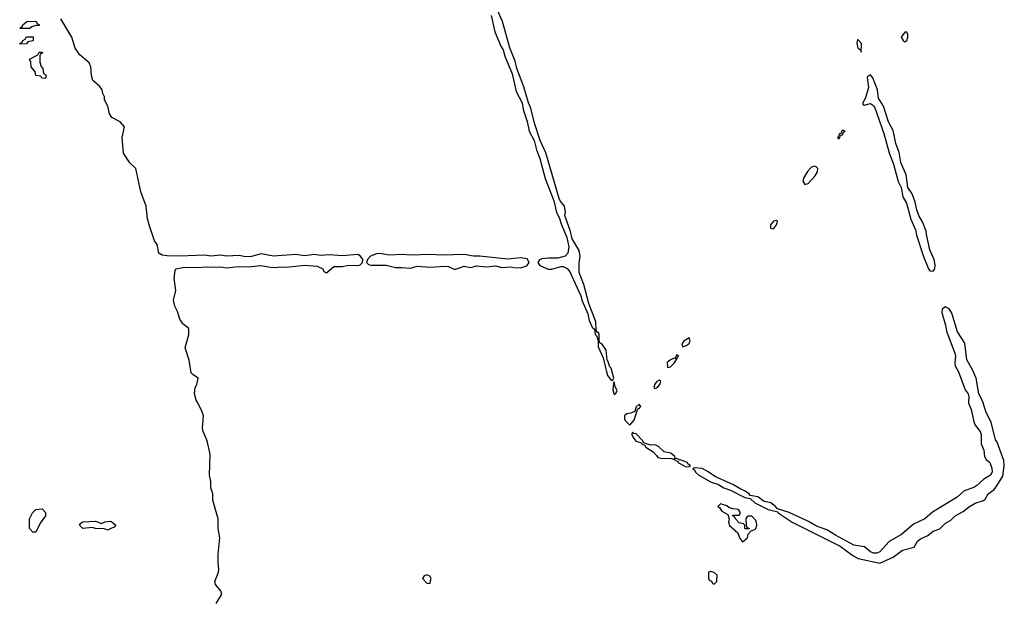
# Model space of a CAD drawing. Header units: inches. Extents: x 2701323 to 2964515, y 494916 to 722124.
# Tile 474 of 656: x 2865926 to 2872226, y 618743 to 622443. Entities that reach past the tile are written whole.
import ezdxf

# ---------------------------------------------------------------- set-up
doc = ezdxf.new("R2010")
doc.units = ezdxf.units.IN
doc.header["$MEASUREMENT"] = 0
for name, color, linetype in [('C8661', 7, 'Continuous'), ('C8662', 7, 'Continuous'), ('C8671', 7, 'Continuous'), ('C8672', 7, 'Continuous')]:
    doc.layers.add(name, color=color, linetype=linetype)

msp = doc.modelspace()

# ---------------------------------------------------------------- linework, layer by layer
at = {"layer": 'C8661', "color": 2, "elevation": 2}
for points in [[(2867184, 618710), (2867219, 618770), (2867214, 618790), (2867179, 618830), (2867174, 618850), (2867197.2, 618910), (2867199.3, 618930), (2867195.1, 618970), (2867196.6, 619023.4), (2867207.6, 619130), (2867196.9, 619190), (2867196.9, 619250), (2867160.9, 619370), (2867161.2, 619410), (2867149.5, 619450), (2867149.4, 619490), (2867141.2, 619530), (2867144.7, 619664.7), (2867125.2, 619750), (2867099.3, 619810), (2867096, 619830), (2867102, 619910), (2867090, 619946), (2867060.7, 620000)], [(2870000, 619720), (2869990, 619724.5), (2869962.7, 619722.7), (2869916.4, 619736.4), (2869913.2, 619750), (2869870, 619794), (2869856.4, 619796.4), (2869850, 619806), (2869843.6, 619796.4), (2869842, 619790), (2869851.3, 619770), (2869867.7, 619747.7), (2869898.8, 619738.8), (2869910, 619726), (2869923.6, 619723.6), (2869932, 619710), (2869978.6, 619678.6), (2870000, 619655)]]:
    msp.add_lwpolyline(points, dxfattribs=at)
for points in [[(2869890, 619984), (2869870, 619968), (2869862, 619938), (2869834, 619926), (2869810, 619921.6), (2869795.5, 619910), (2869795.3, 619890), (2869800.2, 619880.2), (2869830, 619850.8), (2869857.6, 619882.4), (2869877.2, 619942.8), (2869884, 619956), (2869890, 619956), (2869899.3, 619970)], [(2866010, 619166), (2865988.4, 619188.4), (2865988.7, 619250), (2866008, 619290), (2866028.8, 619311.1), (2866070, 619314), (2866092, 619292), (2866091.3, 619270), (2866056.9, 619223.1), (2866030, 619166)], [(2866490, 619178), (2866467.3, 619187.3), (2866411.2, 619188.9), (2866390, 619195.3), (2866330, 619188.7), (2866309, 619211), (2866316.4, 619223.6), (2866329.1, 619230.9), (2866410, 619236), (2866450, 619222), (2866470, 619231), (2866510, 619236), (2866542, 619210), (2866530, 619198), (2866510, 619188)], [(2868530, 618892.3), (2868514.4, 618885.6), (2868502.8, 618870), (2868530, 618838.8), (2868550, 618838), (2868558, 618870), (2868550, 618884)]]:
    msp.add_lwpolyline(points, close=True, dxfattribs=at)
at = {"layer": 'C8662', "color": 2, "elevation": 2}
for points in [[(2868943.1, 622470), (2868965.9, 622365.8), (2869006.4, 622270), (2869019.5, 622250), (2869030.4, 622210), (2869076, 622096), (2869103.2, 621983.2), (2869140.4, 621910), (2869147.5, 621867.5), (2869172, 621792), (2869185.7, 621730), (2869217.1, 621670), (2869232.2, 621610), (2869254.3, 621554.3), (2869287.8, 621427.8), (2869344.5, 621284.5), (2869361.1, 621210), (2869378.3, 621178.3), (2869390, 621138), (2869427, 621050), (2869438.8, 620990), (2869432.9, 620950), (2869415.5, 620930), (2869370, 620917.7), (2869310, 620918.5), (2869266.6, 620913.4), (2869252.8, 620907.2), (2869240.7, 620890), (2869254.8, 620870), (2869306.9, 620846.9), (2869330, 620846.7), (2869390, 620865.3), (2869403.9, 620863.9), (2869430, 620852), (2869446, 620830), (2869517, 620677), (2869524.4, 620644.4), (2869562, 620562), (2869570, 620518), (2869590, 620476), (2869603.5, 620463.5), (2869608.2, 620430), (2869618, 620418), (2869627.3, 620390), (2869628.2, 620350), (2869659.9, 620279.9), (2869682.5, 620182.5), (2869687.7, 620167.7), (2869710, 620138), (2869722, 620138), (2869728, 620150), (2869710, 620214), (2869702.5, 620222.5), (2869690, 620262), (2869685.2, 620265.2), (2869678.7, 620330), (2869650, 620369), (2869637.2, 620377.2), (2869632.7, 620390), (2869633.6, 620430), (2869630, 620442), (2869623.1, 620443.1), (2869615.3, 620455.3), (2869611.6, 620510), (2869566.8, 620626.8), (2869535.8, 620750), (2869506.5, 620826.5), (2869504.7, 620884.7), (2869511.2, 620930), (2869505.8, 620965.8), (2869461, 621041), (2869450, 621088.7), (2869415.1, 621190), (2869418, 621210), (2869411.4, 621250), (2869384, 621284), (2869378.3, 621298.3), (2869292, 621592), (2869256.9, 621670), (2869221, 621781), (2869197.5, 621877.5), (2869180.7, 621910), (2869152.3, 622012.3), (2869107, 622130), (2869096.9, 622176.9), (2869062.8, 622262.8), (2869015.1, 622430), (2868983.1, 622503.1)], [(2867060.7, 620000), (2867055.3, 620010), (2867044, 620050), (2867049, 620090), (2867059, 620110), (2867068, 620150), (2867032.9, 620172.9), (2867023.7, 620183.7), (2867010, 620266), (2866984.7, 620344.7), (2867008, 620430), (2867007.3, 620467.3), (2866970, 620498), (2866950, 620528), (2866936.5, 620576.5), (2866919, 620610), (2866909.2, 620650), (2866924, 620710), (2866915.3, 620790), (2866920.4, 620839.6), (2866926, 620850), (2866970, 620857.1), (2867210, 620861.6), (2867250, 620856.4), (2867325.2, 620865.2), (2867390, 620862), (2867469.7, 620870.3), (2867530, 620859.1), (2867570, 620858), (2867590, 620863), (2867630, 620860.7), (2867750, 620872), (2867830, 620865.5), (2867864.7, 620850), (2867871.6, 620831.6), (2867890, 620824.7), (2867935.1, 620864.9), (2867990, 620864.9), (2868030, 620872.2), (2868089.6, 620870.4), (2868104.5, 620875.5), (2868119, 620890), (2868120.9, 620910), (2868107, 620930), (2868090, 620940.5), (2867990, 620932.4), (2867910, 620939.7), (2867850, 620934.7), (2867810, 620941.7), (2867750, 620932.6), (2867690, 620940.4), (2867549.7, 620929.7), (2867470, 620944.4), (2867410, 620927.8), (2867370, 620926.3), (2867330, 620934), (2867250.3, 620929.7), (2867210, 620936.4), (2867150, 620931.2), (2867110, 620937.2), (2866950, 620929.7), (2866870, 620931.5), (2866837.7, 620937.7), (2866816, 620950), (2866804.7, 621004.7), (2866789.3, 621029.3), (2866754, 621130), (2866744, 621170), (2866735.3, 621250), (2866701.2, 621341.2), (2866668.7, 621490), (2866630, 621528), (2866589.2, 621590), (2866582, 621690), (2866596.4, 621756.4), (2866568.4, 621788.4), (2866516.4, 621816.4), (2866500.2, 621840.2), (2866489.1, 621889.1), (2866468.7, 621930), (2866468.4, 621948.4), (2866458, 621970), (2866454, 621994), (2866437.2, 622017.2), (2866394, 622054), (2866384.7, 622084.7), (2866380.4, 622140.4), (2866370, 622166), (2866310, 622218), (2866281.5, 622261.5), (2866259, 622330), (2866189, 622449)], [(2870000, 620126), (2869990, 620112.7), (2869982.8, 620090), (2869990, 620084), (2870000, 620089)]]:
    msp.add_lwpolyline(points, dxfattribs=at)
for points in [[(2865930, 622386), (2865928, 622390), (2865942, 622398), (2865946, 622410), (2865971.6, 622431.6), (2866030, 622434), (2866038, 622418), (2866052, 622410), (2866050, 622406), (2866030, 622406), (2866003.6, 622396.4), (2865990, 622386)], [(2865930, 622286), (2865926, 622290), (2865942, 622298), (2865946, 622310), (2865962, 622318), (2865970, 622334), (2866012.7, 622332.7), (2866012.7, 622307.3), (2865978, 622302), (2865970, 622288)], [(2866090, 622066), (2866068.4, 622068.4), (2866062, 622082), (2866030, 622086), (2866026, 622110), (2866000.4, 622140.4), (2865998, 622170), (2865988, 622190), (2866042, 622218), (2866050, 622234), (2866070, 622234), (2866074, 622230), (2866058, 622222), (2866054, 622210), (2866054, 622170), (2866063.6, 622143.6), (2866074, 622130), (2866078, 622098), (2866094, 622090), (2866094, 622070)], [(2868230, 620947.1), (2868210, 620944.7), (2868170.6, 620930), (2868150.4, 620910), (2868144.7, 620890), (2868157.5, 620877.5), (2868172.2, 620872.2), (2868270, 620873.7), (2868330, 620857.3), (2868370, 620858.8), (2868426.6, 620853.4), (2868470, 620867.3), (2868550, 620859.1), (2868650, 620866), (2868670, 620863.8), (2868710, 620845.5), (2868770, 620865.5), (2868810, 620857.1), (2868850, 620868.4), (2868910, 620861.3), (2868970, 620868.4), (2869010, 620857), (2869070, 620863.1), (2869090, 620857.6), (2869130, 620856.5), (2869171.1, 620868.9), (2869185.1, 620890), (2869172.8, 620912.8), (2869130, 620919.7), (2869050, 620912.2), (2868870, 620931.3), (2868830, 620929.7), (2868770, 620940.4), (2868630, 620935.8), (2868550, 620941.5), (2868430, 620937.6), (2868370, 620941.5), (2868290, 620937.2)], [(2869730, 620126), (2869724.7, 620115.3), (2869722, 620078), (2869730, 620046), (2869738, 620050), (2869748.7, 620070), (2869736, 620096)]]:
    msp.add_lwpolyline(points, close=True, dxfattribs=at)
at = {"layer": 'C8671', "color": 2, "elevation": 2}
for points in [[(2871997.6, 620000), (2871996.9, 619990), (2872013.1, 619950), (2872030.2, 619870.2), (2872040.4, 619850), (2872071.7, 619810), (2872077.4, 619790), (2872078.7, 619730), (2872095.3, 619690), (2872098.4, 619650), (2872110.3, 619630.3), (2872133.1, 619610), (2872146, 619574), (2872148.4, 619550), (2872137.1, 619530), (2872095.9, 619504.1), (2872050, 619464.7), (2872030, 619451.6), (2871970, 619429.6), (2871924.9, 619390), (2871766.5, 619293.5), (2871718, 619250), (2871644, 619216), (2871568, 619150), (2871490, 619105.6), (2871430, 619040.5), (2871410, 619031.2), (2871390, 619031.3), (2871370, 619040.5), (2871331, 619071), (2871263.3, 619083.3), (2871145.5, 619145.5), (2871090, 619180.5), (2871023.7, 619203.7), (2870972.8, 619232.8), (2870850, 619291.3), (2870774.5, 619314.5), (2870762.7, 619330), (2870732.2, 619352.2), (2870690, 619362.7), (2870650, 619391.6), (2870599, 619399), (2870592.7, 619410), (2870564, 619430), (2870539.6, 619439.6), (2870489, 619470), (2870378.8, 619518.8), (2870331.9, 619551.9), (2870292, 619572), (2870242.8, 619577.2), (2870232, 619570), (2870244, 619564), (2870250.8, 619550), (2870270.7, 619530), (2870350, 619484.9), (2870393, 619473), (2870431, 619450), (2870474, 619434), (2870566.4, 619386.4), (2870599.9, 619379.9), (2870630, 619354), (2870716, 619310), (2870776, 619296), (2870778, 619290), (2870868.9, 619228.9), (2871176.3, 619076.3), (2871255.8, 619015.8), (2871290, 618996.3), (2871430, 618968), (2871514, 619006), (2871575.1, 619050), (2871649.7, 619070.3), (2871670, 619107.3), (2871690, 619122.4), (2871735.8, 619144.2), (2871770, 619171.6), (2871813.7, 619186.3), (2871850, 619222.6), (2871880.7, 619239.3), (2871912.3, 619270), (2871961.8, 619298.2), (2872002.9, 619330), (2872039.3, 619350), (2872092.1, 619367.9), (2872103.3, 619376.7), (2872122.9, 619410), (2872161, 619439), (2872178.8, 619461.2), (2872215.6, 619524.4), (2872226, 619590), (2872222.9, 619622.9), (2872180.1, 619740.1), (2872170, 619755.3), (2872142.6, 619870), (2872109.7, 619930), (2872088.2, 620000)], [(2870000, 619655), (2870010, 619644), (2870030, 619639.1), (2870097.3, 619637.3), (2870110, 619632), (2870119, 619641), (2870117.2, 619650), (2870091.3, 619671.3), (2870050, 619679.3), (2870013.7, 619713.7), (2870000, 619720)]]:
    msp.add_lwpolyline(points, dxfattribs=at)
for points in [[(2870122, 619638), (2870114, 619630), (2870138, 619618), (2870138, 619610), (2870190, 619584), (2870210, 619584.7), (2870218, 619590), (2870202, 619602), (2870199, 619610), (2870152.7, 619627.3), (2870146, 619626), (2870146, 619630)], [(2870410, 619346), (2870394, 619330), (2870403.6, 619323.6), (2870419.6, 619299.6), (2870458, 619278), (2870464.7, 619250), (2870461, 619230), (2870467.9, 619207.9), (2870521, 619161), (2870532, 619130), (2870550, 619104.7), (2870582, 619130), (2870587.3, 619152.7), (2870606, 619174), (2870630, 619182), (2870635.3, 619190), (2870642, 619210), (2870638, 619238), (2870610, 619268), (2870590, 619268), (2870579.6, 619260.4), (2870572, 619250), (2870574, 619210), (2870578, 619198), (2870594, 619190), (2870594, 619186), (2870570, 619186), (2870566, 619190), (2870566, 619210), (2870558, 619218), (2870530, 619226), (2870506, 619250), (2870502, 619262), (2870486, 619270), (2870490, 619274), (2870530, 619274), (2870538, 619290), (2870526, 619310), (2870490, 619315.3), (2870464, 619324), (2870450, 619334)], [(2870345.4, 618914.6), (2870334, 618910), (2870334, 618870), (2870338, 618858), (2870352.7, 618852.7), (2870358, 618838), (2870370, 618834), (2870386, 618850), (2870388, 618890), (2870370, 618908)]]:
    msp.add_lwpolyline(points, close=True, dxfattribs=at)
at = {"layer": 'C8672', "color": 2, "elevation": 2}
for points in [[(2871290, 622314), (2871287.1, 622312.9), (2871283.4, 622296.6), (2871287, 622270), (2871290, 622261), (2871307.1, 622247.1), (2871310, 622234), (2871311.3, 622291.3)], [(2871602, 622362), (2871590, 622362), (2871566, 622330), (2871578, 622310), (2871590, 622301), (2871602, 622310), (2871608.7, 622330), (2871608.4, 622348.4)], [(2871370, 622089.3), (2871350, 622079), (2871347.8, 622072.2), (2871357, 622010), (2871337, 621943), (2871320.7, 621910), (2871321.4, 621901.4), (2871330, 621896), (2871370, 621906), (2871390, 621894), (2871398.5, 621878.5), (2871454.9, 621714.9), (2871490, 621591), (2871517.7, 621517.7), (2871547.7, 621407.7), (2871566.4, 621370), (2871577, 621310), (2871599.5, 621270), (2871627.4, 621167.4), (2871658.6, 621098.6), (2871665.1, 621065.1), (2871709.1, 620929.1), (2871740.5, 620850), (2871750, 620837.3), (2871770, 620834.8), (2871780.9, 620850), (2871784.1, 620875.9), (2871777.6, 620910), (2871749.6, 620970), (2871727.3, 621070), (2871726.6, 621090), (2871702, 621150), (2871678.4, 621190), (2871666.2, 621226.2), (2871656.6, 621276.6), (2871636, 621330), (2871609.3, 621370), (2871598.7, 621450), (2871564.5, 621530), (2871553, 621593), (2871531.8, 621650), (2871514.1, 621734.2), (2871484.2, 621790), (2871453.6, 621890), (2871421.2, 621941.1), (2871413.7, 621993.7), (2871384.5, 622070)], [(2871190, 621736), (2871182, 621722), (2871183.6, 621716.4), (2871170, 621712.7), (2871164.5, 621695.5), (2871158, 621690), (2871162.8, 621682.8), (2871170, 621682.8), (2871178, 621698), (2871176.4, 621703.6), (2871190, 621707.3), (2871196.5, 621723.5), (2871208, 621730)], [(2871010, 621506.3), (2870990, 621498.3), (2870967.6, 621472.4), (2870941.7, 621430), (2870937.6, 621410), (2870950, 621388.2), (2870970, 621394.9), (2871015.7, 621444.3), (2871029.7, 621470), (2871033.3, 621490), (2871022.4, 621502.4)], [(2870770, 621159), (2870750, 621153.3), (2870730.6, 621130), (2870729, 621109), (2870750, 621104.4), (2870769.4, 621130), (2870774.8, 621154.8)], [(2870210, 620408.7), (2870177.3, 620390), (2870162.4, 620370), (2870170, 620351), (2870190, 620358.4), (2870210, 620371.3), (2870216.2, 620390)], [(2870130, 620299), (2870119.9, 620280.1), (2870090, 620267), (2870068.4, 620250), (2870070, 620218), (2870090, 620223), (2870113.6, 620246.4), (2870128.7, 620270), (2870122, 620278), (2870130, 620272), (2870134.8, 620285.2), (2870142, 620290), (2870138, 620298)]]:
    msp.add_lwpolyline(points, close=True, dxfattribs=at)
for points in [[(2872088.2, 620000), (2872086.2, 620006.2), (2872062.6, 620050), (2872045.1, 620150), (2872022.7, 620202.7), (2871986.8, 620266.8), (2871974, 620374), (2871926.5, 620446.5), (2871890, 620566.6), (2871874.1, 620594.1), (2871850, 620605.6), (2871827.8, 620592.2), (2871827, 620570), (2871850.3, 620490), (2871856.5, 620450), (2871908.7, 620310), (2871912.9, 620290), (2871908.8, 620250), (2871911.7, 620230), (2871933.1, 620190), (2871975.1, 620075.1), (2871994.9, 620050), (2871999.6, 620030), (2871997.6, 620000)], [(2870000, 620089), (2870010, 620094), (2870022, 620110), (2870028.7, 620130), (2870016.6, 620136.6), (2870003, 620130), (2870000, 620126)]]:
    msp.add_lwpolyline(points, dxfattribs=at)

doc.saveas('drawing.dxf')
